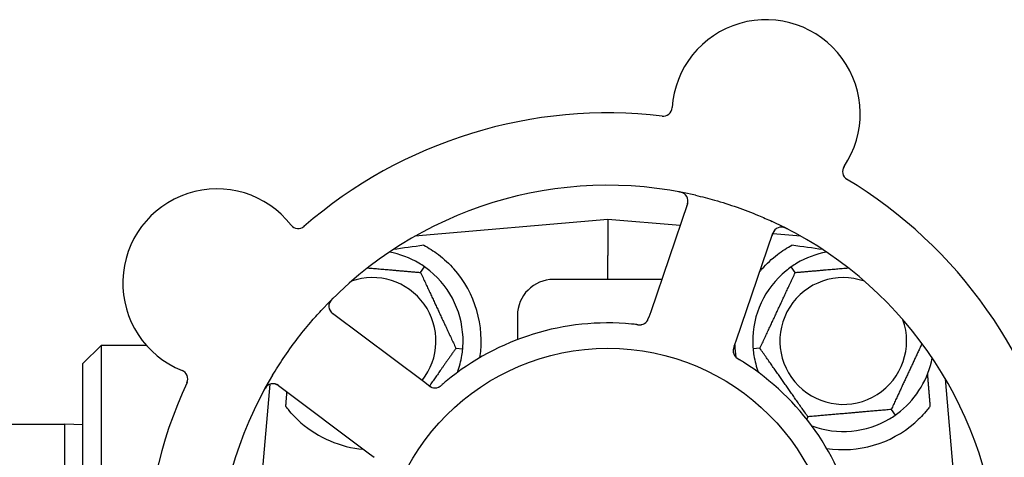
# Model space of a CAD drawing. Header units: inches. Extents: x 24 to 1128, y -69 to 748.
# Tile 598 of 656: x 616.81 to 620.21, y 600.95 to 602.46. Entities that reach past the tile are written whole.
import ezdxf

# ---------------------------------------------------------------- set-up
doc = ezdxf.new("R2010")
doc.units = ezdxf.units.IN
doc.header["$LTSCALE"] = 32
doc.header["$MEASUREMENT"] = 0
doc.layers.add('Visible (ANSI)', color=7, linetype='Continuous', lineweight=30)

msp = doc.modelspace()

# ---------------------------------------------------------------- linework, layer by layer
at = {"layer": 'Visible (ANSI)'}
for p, q in [((619.11808, 601.82414), (618.99093, 601.45227)), ((618.84313, 601.77103), (618.17702, 601.71275)), ((618.84313, 601.77103), (618.84313, 601.64612)), ((619.09246, 601.74922), (618.84313, 601.77103)), ((619.28568, 601.35149), (619.41283, 601.72337)), ((619.50924, 601.71275), (619.41218, 601.72125)), ((618.84313, 601.56353), (618.84313, 601.64612)), ((618.19621, 601.5875), (618.20988, 601.60701)), ((619.49006, 601.5875), (619.47639, 601.60701)), ((619.02897, 601.56353), (618.65563, 601.56353)), ((618.20672, 601.21064), (617.89233, 601.44647)), ((618.53063, 601.43853), (618.53063, 601.35582)), ((618.99093, 601.45227), (618.9845, 601.43344)), ((617.03063, 601.27353), (617.09313, 601.33603)), ((617.09313, 601.33603), (617.09313, 599.74103)), ((617.24962, 601.33603), (617.09313, 601.33603)), ((619.27925, 601.33269), (619.28568, 601.35149)), ((618.31821, 601.32587), (618.34194, 601.32379)), ((619.36806, 601.32587), (619.34432, 601.32379)), ((617.03063, 599.80353), (617.03063, 601.27353)), ((617.67616, 601.20173), (617.61813, 600.53853)), ((617.70541, 601.19729), (618.01979, 600.96146)), ((618.22261, 601.19872), (618.20672, 601.21064)), ((620.05613, 600.67576), (620.00851, 601.21999)), ((619.82121, 601.11456), (619.83488, 601.09504)), ((616.15563, 601.06353), (616.96813, 601.06353)), ((616.96813, 600.01353), (616.96813, 601.06353)), ((617.03063, 601.06189), (616.96813, 601.06353)), ((619.53363, 601.0894), (619.5297, 601.08097)), ((618.01979, 600.96146), (618.03571, 600.94952))]:
    msp.add_line(p, q, dxfattribs=at)
msp.add_circle((618.84313, 600.53853), 0.7875, dxfattribs=at)
for centre, radius, start, end in [((619.38906, 602.13528), 0.325, 326.006, 176.24329), ((619.03357, 602.15863), 0.03125, 263.29575, 356.24329), ((618.84313, 600.53853), 1.6, 83.25836, 130.99093), ((619.68442, 601.9361), 0.03125, 146.006, 238.95354), ((617.49323, 601.55116), 0.325, 38.006, 248.24329), ((618.84313, 600.53853), 1.35, 77.06409, 137.1852), ((618.84313, 600.53853), 1.6, 11.25836, 58.99093), ((619.08851, 601.83425), 0.03125, 341.12465, 79.27672), ((617.77394, 601.77052), 0.03125, 218.006, 310.95354), ((618.84313, 600.53853), 1.35, 5.06409, 65.1852), ((619.4424, 601.71326), 0.03125, 62.97257, 161.12465), ((618.03063, 601.35103), 0.3125, 59.15807, 79.28378), ((619.65563, 601.35103), 0.3125, 100.71622, 120.84193), ((618.03063, 601.35103), 0.3125, 359.15807, 50.84193), ((618.03063, 601.35103), 0.375, 351.21293, 41.51889), ((619.65563, 601.35103), 0.3125, 129.15807, 180.84193), ((619.65563, 601.35103), 0.375, 138.48111, 140.17271), ((618.03063, 601.35103), 0.21875, 321.38477, 109.65889), ((618.65563, 601.43853), 0.125, 90, 180), ((619.65563, 601.35103), 0.21875, 70.34111, 19.65889), ((617.91108, 601.47147), 0.03125, 134.97257, 233.12465), ((618.84313, 600.53853), 0.875, 84.63234, 129.61695), ((618.95306, 601.43809), 0.03125, 281.91027, 323.9096), ((619.65563, 601.35103), 0.375, 182.07658, 188.57442), ((618.03063, 601.35103), 0.3125, 339.72028, 350.84193), ((619.30695, 601.3171), 0.03125, 179.11888, 220.57804), ((619.65563, 601.35103), 0.3125, 189.15807, 200.27972), ((618.84313, 600.53853), 0.875, 12.63234, 57.61695), ((619.65563, 601.35103), 0.3125, 309.15807, 349.28378), ((617.36118, 601.22029), 0.03125, 335.29575, 68.24329), ((618.84313, 600.53853), 1.35, 149.06409, 209.1852), ((618.84313, 600.53853), 1.6, 155.25836, 202.99093), ((617.68665, 601.17229), 0.03125, 53.12465, 151.27672), ((618.246, 601.22023), 0.03125, 251.11888, 292.57804), ((618.03063, 601.35103), 0.375, 228.77041, 265.08898), ((619.65563, 601.35103), 0.3125, 249.72028, 300.84193), ((619.65563, 601.35103), 0.375, 261.21293, 311.22959)]:
    msp.add_arc(centre, radius, start, end, dxfattribs=at)
for centre, major_axis, start_param, end_param in [((619.84817, 601.73348), (-2.38839, -0.20896), 5.4649258, 5.5279515), ((617.8381, 601.73348), (2.38839, -0.20896), 0.7552338, 0.8182595)]:
    msp.add_ellipse(centre, major_axis=major_axis, ratio=0.0521373, start_param=start_param, end_param=end_param, dxfattribs=at)
for points, knots in [([(619.10709, 601.85937), (619.10686, 601.85954), (619.10657, 601.85974), (619.10556, 601.8604), (619.10476, 601.86088), (619.1029, 601.86185), (619.10175, 601.86238), (619.09969, 601.86316), (619.09903, 601.8634), (619.09736, 601.86395), (619.09631, 601.86426), (619.09405, 601.86487), (619.09283, 601.86516), (619.09091, 601.86558), (619.09018, 601.86572), (619.08876, 601.866), (619.08806, 601.86613), (619.08735, 601.86626)], [0.051298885, 0.051298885, 0.051298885, 0.051298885, 0.057269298, 0.057269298, 0.069785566, 0.069785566, 0.083632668, 0.083632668, 0.089458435, 0.089458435, 0.09782017, 0.09782017, 0.107290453, 0.107290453, 0.113094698, 0.113094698, 0.118968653, 0.118968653, 0.118968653, 0.118968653]), ([(619.14535, 601.85427), (619.16769, 601.84914), (619.18977, 601.84347), (619.23752, 601.82992), (619.26343, 601.82173), (619.31426, 601.80393), (619.33889, 601.79448), (619.37881, 601.77782), (619.3943, 601.77101), (619.40971, 601.76388)], [-0.73117336, -0.73117336, -0.73117336, -0.73117336, -0.55242948, -0.55242948, -0.34016147, -0.34016147, -0.13232742, -0.13232742, 0, 0, 0, 0]), ([(619.11545, 601.81647), (619.11576, 601.81736), (619.11607, 601.81826), (619.11723, 601.82176), (619.11801, 601.82437), (619.11903, 601.82881), (619.11933, 601.83073), (619.11963, 601.83391), (619.11965, 601.83536), (619.11954, 601.83763), (619.11945, 601.83848), (619.11933, 601.83938), (619.1193, 601.83956), (619.11927, 601.83973)], [0, 0, 0, 0, 0.007248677, 0.007248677, 0.028564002, 0.028564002, 0.04748221, 0.04748221, 0.065361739, 0.065361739, 0.076705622, 0.076705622, 0.079955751, 0.079955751, 0.079955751, 0.079955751]), ([(619.46288, 601.73787), (619.46233, 601.73815), (619.46177, 601.73844), (619.46028, 601.7392), (619.45931, 601.73967), (619.45751, 601.74052), (619.45666, 601.7409), (619.45448, 601.74182), (619.45311, 601.74234), (619.45069, 601.74315), (619.4496, 601.74346), (619.44772, 601.74392), (619.44691, 601.74408), (619.44527, 601.74434), (619.44448, 601.74442), (619.44358, 601.74448), (619.44339, 601.74449), (619.44323, 601.7445)], [0, 0, 0, 0, 0.005149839, 0.005149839, 0.013554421, 0.013554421, 0.020527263, 0.020527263, 0.031641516, 0.031641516, 0.041623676, 0.041623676, 0.051235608, 0.051235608, 0.063734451, 0.063734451, 0.067355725, 0.067355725, 0.067355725, 0.067355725]), ([(619.42135, 601.73636), (619.42114, 601.73616), (619.42087, 601.7359), (619.41962, 601.73462), (619.41849, 601.73328), (619.41668, 601.73068), (619.41589, 601.72938), (619.4141, 601.72594), (619.41311, 601.7237), (619.41184, 601.72038), (619.41148, 601.71939), (619.41082, 601.7175), (619.41051, 601.71659), (619.4102, 601.71568)], [0.058736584, 0.058736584, 0.058736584, 0.058736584, 0.064782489, 0.064782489, 0.086145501, 0.086145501, 0.103238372, 0.103238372, 0.123434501, 0.123434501, 0.131598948, 0.131598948, 0.13893919, 0.13893919, 0.13893919, 0.13893919]), ([(618.20777, 601.68156), (618.22383, 601.67295), (618.24126, 601.66202), (618.27723, 601.63456), (618.29562, 601.61744), (618.31141, 601.5996)], [1.44549616, 1.44549616, 1.44549616, 1.44549616, 1.60647008, 1.60647008, 1.78790376, 1.78790376, 1.78790376, 1.78790376]), ([(619.37486, 601.5996), (619.39078, 601.61759), (619.40933, 601.63483), (619.4453, 601.6622), (619.46256, 601.67301), (619.4785, 601.68156)], [0.51027324, 0.51027324, 0.51027324, 0.51027324, 0.69323174, 0.69323174, 0.85269236, 0.85269236, 0.85269236, 0.85269236]), ([(617.89401, 601.49856), (617.89356, 601.49812), (617.89312, 601.49769), (617.89194, 601.4965), (617.89119, 601.49573), (617.88982, 601.49427), (617.8892, 601.49358), (617.88765, 601.49179), (617.88673, 601.49065), (617.88522, 601.4886), (617.88458, 601.48766), (617.88357, 601.48602), (617.88316, 601.48529), (617.88241, 601.48381), (617.88209, 601.48308), (617.88175, 601.48225), (617.88169, 601.48207), (617.88163, 601.48192)], [0, 0, 0, 0, 0.005149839, 0.005149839, 0.013554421, 0.013554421, 0.020527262, 0.020527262, 0.031641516, 0.031641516, 0.041623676, 0.041623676, 0.051235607, 0.051235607, 0.06373445, 0.06373445, 0.067355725, 0.067355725, 0.067355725, 0.067355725]), ([(617.68518, 601.23254), (617.69697, 601.2522), (617.70918, 601.27144), (617.7368, 601.31265), (617.75257, 601.33472), (617.78455, 601.37672), (617.8005, 601.39647), (617.82862, 601.42936), (617.84057, 601.4428), (617.85283, 601.45603)], [-0.73117437, -0.73117437, -0.73117437, -0.73117437, -0.55243049, -0.55243049, -0.34047291, -0.34047291, -0.14064238, -0.14064238, 0, 0, 0, 0]), ([(617.88261, 601.4586), (617.88273, 601.45833), (617.8829, 601.458), (617.88373, 601.45642), (617.88465, 601.45492), (617.88657, 601.4524), (617.88756, 601.45125), (617.89027, 601.44849), (617.8921, 601.44685), (617.89487, 601.44462), (617.8957, 601.44397), (617.89729, 601.44275), (617.89806, 601.44217), (617.89883, 601.4416)], [0.058736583, 0.058736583, 0.058736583, 0.058736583, 0.064782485, 0.064782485, 0.086145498, 0.086145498, 0.103238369, 0.103238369, 0.123434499, 0.123434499, 0.131598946, 0.131598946, 0.138939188, 0.138939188, 0.138939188, 0.138939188]), ([(618.94339, 601.40777), (618.94291, 601.40782), (618.9424, 601.40788), (618.94186, 601.40794), (618.93699, 601.40849), (618.93034, 601.40919), (618.92499, 601.40969)], [0.48080563, 0.48080563, 0.48080563, 0.48080563, 0.5329828, 0.5329828, 0.5329828, 1, 1, 1, 1]), ([(618.94342, 601.40776), (618.94372, 601.40773), (618.94402, 601.40769), (618.94482, 601.4076), (618.94533, 601.40755), (618.94691, 601.40738), (618.948, 601.40727), (618.95027, 601.4071), (618.95147, 601.40704), (618.95383, 601.40698), (618.95495, 601.40701), (618.95716, 601.40714), (618.95815, 601.40728), (618.95938, 601.40749), (618.95971, 601.40756), (618.95996, 601.40761)], [0.001596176, 0.001596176, 0.001596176, 0.001596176, 0.00393777, 0.00393777, 0.007842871, 0.007842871, 0.016055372, 0.016055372, 0.025513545, 0.025513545, 0.037191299, 0.037191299, 0.054193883, 0.054193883, 0.061558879, 0.061558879, 0.061558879, 0.061558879]), ([(618.94342, 601.40776), (618.94397, 601.4077), (618.94451, 601.40764), (618.94559, 601.40751), (618.94613, 601.40745), (618.94794, 601.40726), (618.94921, 601.40715), (618.95128, 601.40702), (618.95213, 601.40698), (618.95407, 601.40695), (618.95509, 601.40698), (618.95688, 601.40711), (618.95769, 601.4072), (618.95896, 601.4074), (618.95949, 601.4075), (618.9598, 601.40757), (618.95984, 601.40758), (618.95985, 601.40758), (618.95985, 601.40758), (618.95985, 601.40758)], [0, 0, 0, 0, 0.004180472, 0.004180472, 0.008305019, 0.008305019, 0.018114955, 0.018114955, 0.025612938, 0.025612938, 0.036850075, 0.036850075, 0.047489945, 0.047489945, 0.056089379, 0.056089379, 0.05828692, 0.05828692, 0.058652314, 0.058652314, 0.058652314, 0.058652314]), ([(618.97754, 601.41866), (618.97759, 601.41873), (618.97766, 601.41881), (618.97784, 601.41906), (618.97797, 601.41924), (618.97856, 601.42005), (618.97908, 601.42083), (618.98022, 601.42279), (618.98087, 601.42406), (618.98206, 601.42674), (618.98262, 601.42814), (618.98337, 601.43019), (618.9836, 601.43083), (618.98394, 601.4318), (618.98405, 601.43213), (618.98427, 601.43277), (618.98437, 601.43308), (618.98448, 601.4334)], [0.038929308, 0.038929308, 0.038929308, 0.038929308, 0.040726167, 0.040726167, 0.043941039, 0.043941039, 0.054249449, 0.054249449, 0.066768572, 0.066768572, 0.07820649, 0.07820649, 0.083402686, 0.083402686, 0.086046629, 0.086046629, 0.08863019, 0.08863019, 0.08863019, 0.08863019]), ([(618.97804, 601.4193), (618.97804, 601.4193), (618.97804, 601.41931), (618.97808, 601.41936), (618.97822, 601.41955), (618.97862, 601.4201), (618.97892, 601.42055), (618.97958, 601.42158), (618.97992, 601.42216), (618.98032, 601.42291), (618.98043, 601.4231), (618.98115, 601.42452), (618.98189, 601.42619), (618.98293, 601.42895), (618.98323, 601.42977), (618.98368, 601.43107), (618.98384, 601.43152), (618.98416, 601.43244), (618.98432, 601.43292), (618.98448, 601.4334)], [0.028019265, 0.028019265, 0.028019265, 0.028019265, 0.028672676, 0.028672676, 0.033062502, 0.033062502, 0.040781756, 0.040781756, 0.051074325, 0.051074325, 0.054504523, 0.054504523, 0.075062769, 0.075062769, 0.083066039, 0.083066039, 0.087153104, 0.087153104, 0.091266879, 0.091266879, 0.091266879, 0.091266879]), ([(619.27925, 601.33269), (619.27908, 601.33219), (619.27891, 601.33168), (619.27858, 601.33071), (619.27842, 601.33023), (619.27806, 601.32915), (619.27787, 601.32855), (619.27719, 601.32643), (619.27681, 601.32505), (619.27629, 601.32288), (619.27611, 601.32192), (619.27587, 601.32017), (619.27579, 601.31941), (619.27571, 601.31813), (619.2757, 601.31757), (619.2757, 601.31724), (619.2757, 601.3172), (619.2757, 601.3172), (619.2757, 601.3172), (619.2757, 601.3172)], [0, 0, 0, 0, 0.004355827, 0.004355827, 0.0086878, 0.0086878, 0.014307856, 0.014307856, 0.029588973, 0.029588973, 0.043844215, 0.043844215, 0.054171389, 0.054171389, 0.061954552, 0.061954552, 0.063871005, 0.063871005, 0.063878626, 0.063878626, 0.063878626, 0.063878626]), ([(619.27924, 601.33265), (619.27914, 601.33237), (619.27905, 601.33209), (619.27852, 601.33054), (619.27808, 601.32923), (619.27724, 601.32648), (619.27684, 601.32502), (619.27624, 601.32238), (619.27604, 601.32118), (619.27577, 601.31892), (619.27571, 601.31783), (619.2757, 601.31692), (619.2757, 601.31678), (619.2757, 601.31667)], [0, 0, 0, 0, 0.002309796, 0.002309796, 0.012623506, 0.012623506, 0.024338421, 0.024338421, 0.035397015, 0.035397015, 0.047442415, 0.047442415, 0.049661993, 0.049661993, 0.049661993, 0.049661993]), ([(619.28273, 601.29735), (619.28288, 601.29717), (619.28307, 601.29694), (619.28366, 601.29628), (619.2841, 601.29582), (619.28507, 601.29488), (619.28558, 601.29441), (619.28666, 601.29349), (619.2872, 601.29306), (619.28854, 601.29204), (619.28938, 601.29144), (619.29064, 601.29059), (619.29102, 601.29033), (619.29241, 601.28942), (619.29346, 601.28877), (619.29484, 601.28792), (619.29519, 601.28771), (619.29568, 601.28741), (619.29583, 601.28732), (619.29598, 601.28723)], [0.044252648, 0.044252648, 0.044252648, 0.044252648, 0.050671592, 0.050671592, 0.061250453, 0.061250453, 0.071050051, 0.071050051, 0.078610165, 0.078610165, 0.087196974, 0.087196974, 0.090753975, 0.090753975, 0.100050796, 0.100050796, 0.103147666, 0.103147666, 0.104517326, 0.104517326, 0.104517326, 0.104517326]), ([(619.28297, 601.29706), (619.28297, 601.29706), (619.28299, 601.29703), (619.28307, 601.29693), (619.28317, 601.29682), (619.28346, 601.29648), (619.28371, 601.29621), (619.28455, 601.29532), (619.28523, 601.29467), (619.28675, 601.29337), (619.28757, 601.29272), (619.28955, 601.29128), (619.29076, 601.29047), (619.29314, 601.28895), (619.29433, 601.28823), (619.29565, 601.28743), (619.29582, 601.28733), (619.29598, 601.28723)], [0.030853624, 0.030853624, 0.030853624, 0.030853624, 0.032941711, 0.032941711, 0.036385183, 0.036385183, 0.042347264, 0.042347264, 0.055267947, 0.055267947, 0.065838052, 0.065838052, 0.077516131, 0.077516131, 0.087897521, 0.087897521, 0.089364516, 0.089364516, 0.089364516, 0.089364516]), ([(617.66851, 601.19774), (617.66828, 601.19757), (617.66799, 601.19735), (617.66705, 601.19659), (617.66635, 601.19598), (617.66485, 601.19451), (617.664, 601.19358), (617.66262, 601.19187), (617.66219, 601.19131), (617.66115, 601.18989), (617.66052, 601.18899), (617.65925, 601.18703), (617.65859, 601.18595), (617.6576, 601.18426), (617.65724, 601.18361), (617.65654, 601.18234), (617.6562, 601.18172), (617.65586, 601.18108)], [0.051298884, 0.051298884, 0.051298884, 0.051298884, 0.057269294, 0.057269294, 0.069785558, 0.069785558, 0.083632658, 0.083632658, 0.089458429, 0.089458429, 0.097820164, 0.097820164, 0.107290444, 0.107290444, 0.113094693, 0.113094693, 0.118968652, 0.118968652, 0.118968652, 0.118968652]), ([(617.71189, 601.19243), (617.71114, 601.19299), (617.71038, 601.19356), (617.70741, 601.19575), (617.70517, 601.1973), (617.70126, 601.19964), (617.69953, 601.20052), (617.69659, 601.20178), (617.69523, 601.20226), (617.69303, 601.20285), (617.69219, 601.20303), (617.6913, 601.20319), (617.69112, 601.20322), (617.69095, 601.20325)], [0, 0, 0, 0, 0.007248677, 0.007248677, 0.028564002, 0.028564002, 0.047482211, 0.047482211, 0.06536174, 0.06536174, 0.076705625, 0.076705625, 0.079955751, 0.079955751, 0.079955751, 0.079955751]), ([(618.22261, 601.19871), (618.22303, 601.1984), (618.22346, 601.19808), (618.22429, 601.19746), (618.22469, 601.19716), (618.22561, 601.19648), (618.22611, 601.19612), (618.22793, 601.19482), (618.22912, 601.19403), (618.23103, 601.19286), (618.23189, 601.19239), (618.23347, 601.19162), (618.23417, 601.19132), (618.23536, 601.19085), (618.23589, 601.19066), (618.2362, 601.19056), (618.23625, 601.19054), (618.23625, 601.19054), (618.23625, 601.19054), (618.23625, 601.19054)], [0, 0, 0, 0, 0.004355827, 0.004355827, 0.008687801, 0.008687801, 0.014307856, 0.014307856, 0.029588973, 0.029588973, 0.043844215, 0.043844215, 0.054171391, 0.054171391, 0.061954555, 0.061954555, 0.063871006, 0.063871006, 0.063878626, 0.063878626, 0.063878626, 0.063878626]), ([(618.22265, 601.19869), (618.22288, 601.19851), (618.22312, 601.19833), (618.22443, 601.19735), (618.22554, 601.19653), (618.22789, 601.19488), (618.22916, 601.19404), (618.23148, 601.19267), (618.23257, 601.1921), (618.23462, 601.19115), (618.23565, 601.19076), (618.23652, 601.19046), (618.23664, 601.19042), (618.23675, 601.19038)], [0, 0, 0, 0, 0.002309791, 0.002309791, 0.012623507, 0.012623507, 0.024338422, 0.024338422, 0.035397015, 0.035397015, 0.047442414, 0.047442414, 0.049661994, 0.049661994, 0.049661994, 0.049661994]), ([(618.2573, 601.1911), (618.25751, 601.19119), (618.25779, 601.1913), (618.2586, 601.19166), (618.25917, 601.19193), (618.26036, 601.19256), (618.26098, 601.19291), (618.26218, 601.19365), (618.26276, 601.19403), (618.26414, 601.19498), (618.26497, 601.1956), (618.26617, 601.19653), (618.26653, 601.19681), (618.26782, 601.19786), (618.26878, 601.19866), (618.27, 601.19971), (618.27031, 601.19997), (618.27075, 601.20035), (618.27088, 601.20046), (618.27101, 601.20057)], [0.044252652, 0.044252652, 0.044252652, 0.044252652, 0.050671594, 0.050671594, 0.061250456, 0.061250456, 0.071050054, 0.071050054, 0.078610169, 0.078610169, 0.087196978, 0.087196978, 0.090753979, 0.090753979, 0.100050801, 0.100050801, 0.10314767, 0.10314767, 0.10451733, 0.10451733, 0.10451733, 0.10451733]), ([(618.25765, 601.19123), (618.25765, 601.19123), (618.25768, 601.19125), (618.2578, 601.1913), (618.25793, 601.19135), (618.25835, 601.19153), (618.25868, 601.19168), (618.25979, 601.19221), (618.26061, 601.19265), (618.26232, 601.19369), (618.2632, 601.19427), (618.26517, 601.19571), (618.26632, 601.19661), (618.2685, 601.1984), (618.26955, 601.19931), (618.27072, 601.20032), (618.27087, 601.20045), (618.27101, 601.20057)], [0.030853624, 0.030853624, 0.030853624, 0.030853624, 0.032941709, 0.032941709, 0.03638518, 0.03638518, 0.042347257, 0.042347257, 0.055267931, 0.055267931, 0.065838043, 0.065838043, 0.077516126, 0.077516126, 0.087897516, 0.087897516, 0.089364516, 0.089364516, 0.089364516, 0.089364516]), ([(617.78348, 601.069), (617.768, 601.08257), (617.75304, 601.09805), (617.73693, 601.11782), (617.73398, 601.12159), (617.73114, 601.12536)], [0.52788927, 0.52788927, 0.52788927, 0.52788927, 0.6827691, 0.6827691, 0.71884724, 0.71884724, 0.71884724, 0.71884724]), ([(619.95513, 601.12536), (619.9523, 601.1216), (619.94936, 601.11785), (619.93324, 601.09808), (619.91828, 601.08258), (619.90279, 601.069)], [1.52999431, 1.52999431, 1.52999431, 1.52999431, 1.56596178, 1.56596178, 1.72096024, 1.72096024, 1.72096024, 1.72096024])]:
    msp.add_open_spline(points, degree=3, knots=knots, dxfattribs=at)
for points in [[(618.20988, 601.60701), (618.20363, 601.61138), (618.19705, 601.61563), (618.19084, 601.61934)], [(618.22796, 601.59334), (618.22236, 601.59791), (618.21612, 601.60264), (618.20988, 601.60701)], [(619.47639, 601.60701), (619.47015, 601.60264), (619.46391, 601.59791), (619.4583, 601.59334)], [(619.49542, 601.61934), (619.48922, 601.61563), (619.48264, 601.61138), (619.47639, 601.60701)], [(618.34194, 601.32379), (618.3426, 601.33139), (618.34299, 601.33921), (618.3431, 601.34644)], [(619.34317, 601.34644), (619.34327, 601.33921), (619.34366, 601.33139), (619.34432, 601.32379)], [(618.33915, 601.30129), (618.3403, 601.30843), (618.34127, 601.3162), (618.34194, 601.32379)], [(619.34432, 601.32379), (619.34499, 601.3162), (619.34597, 601.30843), (619.34712, 601.30129)], [(619.31176, 601.27746), (619.30671, 601.28066), (619.3002, 601.28467), (619.29598, 601.28723)], [(618.28519, 601.21256), (618.28058, 601.20875), (618.27475, 601.2038), (618.27101, 601.20057)], [(619.81584, 601.08272), (619.82205, 601.08643), (619.82863, 601.09068), (619.83488, 601.09504)], [(619.83488, 601.09504), (619.84112, 601.09942), (619.84736, 601.10415), (619.85296, 601.10872)]]:
    msp.add_open_spline(points, degree=3, dxfattribs=at)
for points, weights in [([(618.01346, 601.60349), (618.09882, 601.59602), (618.19621, 601.5875)], [1.11819795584, 1.14843950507, 1.04422863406]), ([(618.19621, 601.5875), (618.25721, 601.45668), (618.31821, 601.32587)], [1.04422863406, 1.20577136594, 1.04422863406]), ([(619.36806, 601.32587), (619.42906, 601.45668), (619.49006, 601.5875)], [1.04422863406, 1.20577136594, 1.04422863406]), ([(619.49006, 601.5875), (619.58744, 601.59602), (619.67281, 601.60349)], [1.04422863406, 1.14843950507, 1.11819795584]), ([(619.92755, 601.34261), (619.87596, 601.23197), (619.82121, 601.11456)], [1.07748863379, 1.18694802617, 1.04422863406]), ([(618.31821, 601.32587), (618.26934, 601.25608), (618.22695, 601.19554)], [1.04422863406, 1.13389426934, 1.12402059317]), ([(619.53363, 601.0894), (619.45084, 601.20764), (619.36806, 601.32587)], [1.04422863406, 1.20577136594, 1.04422863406]), ([(619.94628, 601.23623), (619.95074, 601.18042), (619.95513, 601.12536)], [0.999904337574, 0.999905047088, 0.99992150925]), ([(617.73114, 601.12536), (617.73311, 601.15011), (617.7351, 601.17502)], [0.999921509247, 0.999914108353, 0.999909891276]), ([(619.82121, 601.11456), (619.67742, 601.10198), (619.53363, 601.0894)], [1.04422863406, 1.20577136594, 1.04422863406])]:
    msp.add_rational_spline(points, weights, degree=2, dxfattribs=at)

doc.saveas('drawing.dxf')
